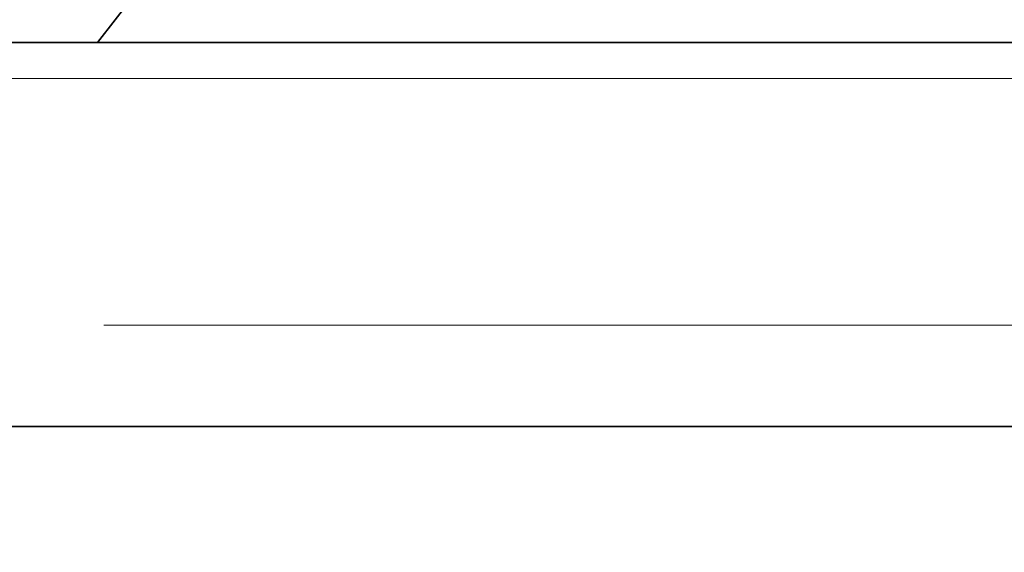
# Model space of a CAD drawing. Header units: millimetres. Extents: x -1465 to 393277, y -3788 to 454312.
# Tile 354 of 656: x 358010 to 358039, y 11961 to 11976. Entities that reach past the tile are written whole.
import ezdxf

# ---------------------------------------------------------------- set-up
doc = ezdxf.new("R2010")
doc.units = ezdxf.units.MM
doc.header["$XCLIPFRAME"] = 2
doc.linetypes.add('DASHED', pattern=[0.75, 0.5, -0.25])
for name, color, linetype in [('AHU03-3-68634OBJ', 8, 'Continuous'), ('EC-MTR_250-0_7OBJ', 8, 'Continuous'), ('FLUID-Wy2', 8, 'Continuous')]:
    doc.layers.add(name, color=color, linetype=linetype)
picture_1 = doc.add_image_def('image1.bmp', size_in_pixel=(951, 911))

msp = doc.modelspace()

# ---------------------------------------------------------------- linework, layer by layer
at = {"layer": 'AHU03-3-68634OBJ', "color": 8, "linetype": 'Continuous', "lineweight": 35, "ltscale": 100}
for p, q in [((358220.629, 11975.602), (357953.629, 11975.602)), ((358220.629, 11964.602), (357953.629, 11964.602))]:
    msp.add_line(p, q, dxfattribs=at)
at = {"layer": 'EC-MTR_250-0_7OBJ', "color": 8, "linetype": 'Continuous', "lineweight": 35, "ltscale": 100}
msp.add_line((358013.629, 11976.902), (358012.613, 11975.602), dxfattribs=at)
at = {"layer": 'FLUID-Wy2', "color": 8, "linetype": 'Continuous', "lineweight": 18, "ltscale": 100}
for p, q in [((357562.8, 11974.572), (359562.8, 11974.572)), ((359562.8, 11974.572), (357562.8, 11974.572))]:
    msp.add_line(p, q, dxfattribs=at)
at = {"layer": 'FLUID-Wy2', "color": 8, "linetype": 'DASHED', "lineweight": 18, "ltscale": 100}
msp.add_line((359562.8, 11967.501), (357562.8, 11967.501), dxfattribs=at)

# ---------------------------------------------------------------- pictures from other files: only their frames are drawn
at = {"color": 8, "lineweight": 13}
image = msp.add_image(picture_1, insert=(357606.986, 12545.821), size_in_units=(1986.021, 1904.625), rotation=-90, dxfattribs=at)
image.set_boundary_path([(-0.5, -0.5), (950.5, 910.5)])

doc.saveas('drawing.dxf')
